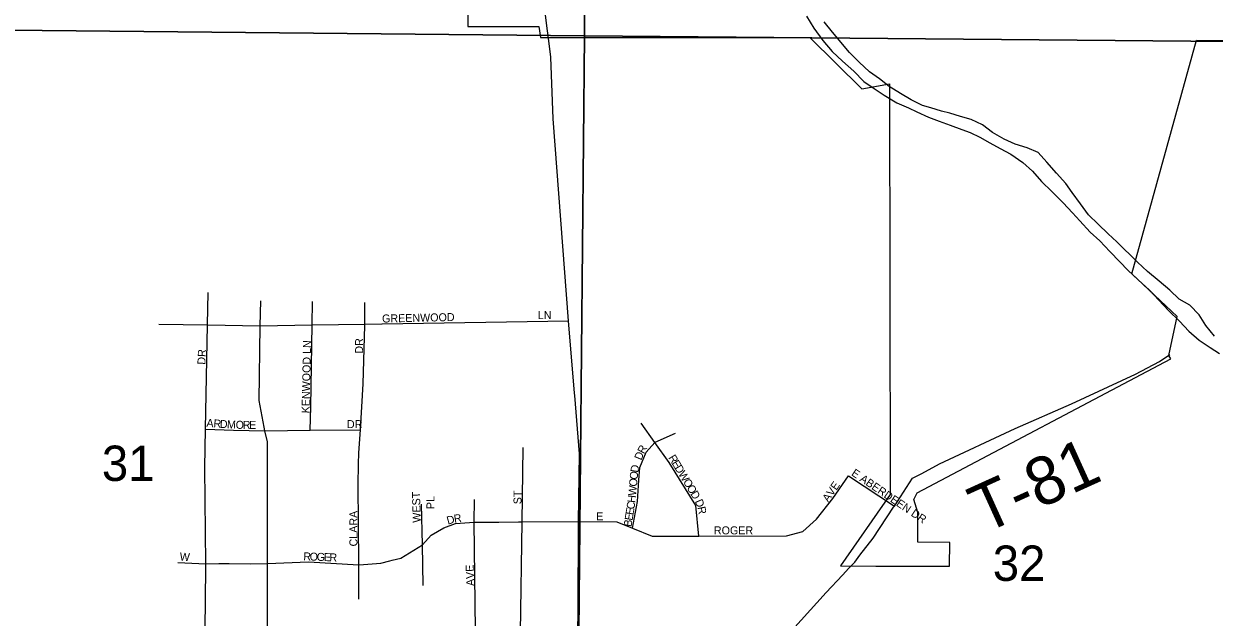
# Model space of a CAD drawing. Extents: x 1310247 to 1552180, y 377264 to 706493.
# Drawn here: x 1412261 to 1419698, y 547017 to 550728 of the extents above; entities that cross this region are included whole.
import ezdxf

# ---------------------------------------------------------------- set-up
doc = ezdxf.new("R2010")
doc.units = 0
for name, color, linetype in [('GM_X_City_Street', 7, 'Continuous'), ('GM_X_City_Street_Text', 7, 'Continuous'), ('GM_X_Corporation', 7, 'Continuous'), ('GM_X_County_Road', 7, 'Continuous'), ('GM_X_Minor_River', 7, 'Continuous'), ('GM_X_Section', 7, 'Continuous'), ('GM_X_Section_Text', 7, 'Continuous'), ('GM_X_Township_Road', 7, 'Continuous'), ('GM_X_Township_Road_Text', 7, 'Continuous')]:
    doc.layers.add(name, color=color, linetype=linetype)

msp = doc.modelspace()

# ---------------------------------------------------------------- linework, layer by layer
at = {"layer": 'GM_X_City_Street'}
for points in [[(1415702.1, 548417.6), (1415663.2, 548870.3), (1415568.9, 550133.3), (1415553, 550518.8), (1415534.3, 550671.5), (1415532.9, 550682.7)], [(1413392.2, 547954.2), (1413396.6, 548193.5), (1413408.6, 548846.2), (1413412.3, 549047.9)], [(1413782.7, 548030.6), (1413782.7, 548112.9), (1413767.3, 548182.4), (1413761.9, 548206.4), (1413730.7, 548372.7), (1413738.5, 548839.8), (1413741.2, 548996.2)], [(1414050.7, 548185.7), (1414055.2, 548333.4), (1414063.2, 548845), (1414065.6, 548991.9)], [(1414352.5, 547974.3), (1414354.4, 548045.3), (1414364.5, 548189), (1414380.4, 548476.6), (1414390.8, 548840.3), (1414390.8, 548850.2), (1414390.8, 548985.8)], [(1413104.2, 548850.5), (1413408.6, 548846.2), (1413738.5, 548839.8), (1414063.2, 548845), (1414390.8, 548850.2), (1414498.5, 548851.9), (1414500, 548851.9)], [(1414500, 548851.9), (1415663.2, 548870.3)], [(1415713.9, 545407.6), (1415706, 545567.7), (1415707.3, 545625.5), (1415717.7, 546095.6), (1415718, 546144.1), (1415726.1, 547499.2), (1415727.2, 547615), (1415732.5, 548038), (1415703.3, 548403.9), (1415702.1, 548417.6)], [(1416477.9, 547522.9), (1416458.7, 547716.3), (1416292.4, 547985.3), (1416203.8, 548110.2), (1416118.3, 548230.7)], [(1413396.6, 548193.5), (1413570.6, 548187.5), (1413767.3, 548182.4), (1414050.7, 548185.7), (1414364.5, 548189)], [(1416062.9, 547573.8), (1416094.4, 547740), (1416102.4, 547874.6), (1416110.4, 547953.7), (1416149.9, 548048.7), (1416203.8, 548110.2), (1416205.4, 548112), (1416332, 548167.4)], [(1415363.5, 546921.6), (1415373.5, 547614.4), (1415380.3, 548077.8)], [(1413784, 545387.7), (1413788, 545546.3), (1413784.1, 546135.5), (1413782.8, 546420.6), (1413782.7, 547353.4), (1413782.7, 548026.1), (1413782.7, 548030.6)], [(1413385.9, 546422.8), (1413385.9, 546424.9), (1413395.4, 547103.5), (1413398.8, 547350), (1413392.2, 547952), (1413392.2, 547954.2)], [(1414354.4, 547130.7), (1414354.4, 547345), (1414354.4, 547354.2), (1414349.2, 547847.9), (1414352.5, 547972), (1414352.5, 547974.3)], [(1415727.2, 547615), (1415965.1, 547612.7), (1416062.9, 547573.8), (1416187.2, 547524.5), (1416477.9, 547522.9), (1417026.9, 547525.3), (1417128.5, 547553.6), (1417213.6, 547630), (1417314.4, 547760), (1417413.6, 547900.2)], [(1417413.6, 547900.2), (1417699.6, 547712.1)], [(1414756.6, 547215.2), (1414751.3, 547470.5), (1414746.2, 547724.4)], [(1415083.2, 546935.6), (1415074.5, 547611.1), (1415077.4, 547752.1)], [(1414561.5, 547373), (1414616.2, 547386.6), (1414751.3, 547470.5), (1414806.4, 547530), (1414885.3, 547576.8), (1414958.3, 547602.3), (1415074.5, 547611.1), (1415229.2, 547612), (1415351.4, 547614)], [(1415351.4, 547614), (1415373.5, 547614.4), (1415727.2, 547615)], [(1413222.8, 547359.4), (1413398.8, 547350), (1413478.7, 547352.6), (1413544.6, 547352.3)], [(1413544.6, 547352.3), (1413675.4, 547351.7), (1413782.7, 547353.4), (1414038.7, 547362.9), (1414354.4, 547345), (1414356.4, 547345.1), (1414491.5, 547355.5), (1414548.6, 547369.7), (1414561.5, 547373)], [(1417415.8, 547322.8), (1417452.1, 547361.5)], [(1417452.1, 547361.5), (1417485, 547404)], [(1416019.7, 545795.6), (1416111.2, 545893.5), (1416295.9, 546095.5), (1416332.8, 546147), (1416551.5, 546381.2), (1416620.4, 546458.7), (1416863.8, 546717.1), (1417274.2, 547171.6), (1417375.1, 547279.5), (1417415.8, 547322.8)]]:
    msp.add_lwpolyline(points, dxfattribs=at)
at = {"layer": 'GM_X_Corporation'}
msp.add_lwpolyline([(1415035.7, 551330.8), (1415035.7, 550710.9), (1415478.7, 550710.9), (1415489.9, 550641.3), (1417172.4, 550642.2), (1417497, 550321.6), (1417670.3, 550352.6), (1417674.2, 547783.6), (1417363.5, 547338.3), (1417584.1, 547336.7), (1418045.2, 547336.7), (1418045.8, 547485.1), (1417845.8, 547486), (1417846.7, 547672.2), (1417820.6, 547753.1), (1417842.1, 547794.9), (1419427.4, 548632.3), (1419414.8, 548653.9), (1419465.9, 548897.7), (1419184.2, 549164.5), (1419588.2, 550625.4), (1421224.5, 550612.6)], dxfattribs=at)
at = {"layer": 'GM_X_County_Road'}
msp.add_lwpolyline([(1415532.9, 550682.7), (1415406.4, 551714.6), (1415306.2, 552338.8), (1415310.6, 552449.6), (1415284.1, 552673.1)], dxfattribs=at)
at = {"layer": 'GM_X_Minor_River'}
for points in [[(1417150.6, 550775.8), (1417196.6, 550700.4), (1417252.6, 550622.7), (1417310.9, 550555), (1417375.3, 550493.2), (1417445.8, 550431.2), (1417508.2, 550367.3), (1417561.3, 550331.8), (1417636.1, 550281.7), (1417715, 550233.5), (1417788.3, 550201.5), (1417839.8, 550178.1), (1417913, 550144), (1417980.5, 550118.2), (1418048, 550094.3), (1418121.4, 550066.3), (1418173, 550048.9), (1418234.4, 550019.2), (1418295.5, 549983.4), (1418360.7, 549947.6), (1418427.9, 549911.7), (1418502.6, 549859.6), (1418563.3, 549805.9), (1418619.7, 549742.2), (1418684.1, 549678.4), (1418754.3, 549608.3), (1418812.8, 549546.7), (1418857.5, 549495.3), (1418923.7, 549425.4), (1418984.3, 549369.7), (1419046.7, 549303.8), (1419109.1, 549240), (1419157.7, 549186.6), (1419222.2, 549126.8), (1419292.6, 549062.8), (1419351, 548999), (1419411.4, 548935.3), (1419481.7, 548867.3), (1419540.1, 548805.6), (1419604.8, 548749.7), (1419671.7, 548703.8), (1419730.8, 548666.2)], [(1419699.7, 548775.2), (1419645.4, 548840.8), (1419603.1, 548908.1), (1419546.6, 548967.7), (1419479.5, 549005.6), (1419420.9, 549061.3), (1419354.3, 549119.2), (1419281.8, 549179.3), (1419219.2, 549237.1), (1419090.4, 549364.8), (1419035.7, 549414.4), (1418973.2, 549474.2), (1418912.7, 549533.9), (1418862.4, 549601.4), (1418810.2, 549673), (1418771.7, 549730.1), (1418713.3, 549793.8), (1418653.1, 549863.6), (1418598.6, 549923.2), (1418529.3, 549953.1), (1418453.7, 549975.2), (1418386.4, 550007), (1418313.4, 550049.1), (1418250.6, 550096.9), (1418179.3, 550128.9), (1418113.6, 550148.7), (1418046, 550168.5), (1417994.3, 550181.9), (1417926.7, 550201.8), (1417874.9, 550217.2), (1417803.8, 550253.2), (1417738.6, 550291), (1417667.7, 550335), (1417606.9, 550382.7), (1417544, 550428.5), (1417479.5, 550488.4), (1417419, 550548.1), (1417314.2, 550675.2), (1417261.9, 550740.8)]]:
    msp.add_lwpolyline(points, dxfattribs=at)
at = {"layer": 'GM_X_Section'}
for points in [[(1415805.3, 555967.4), (1415762.9, 550652.9), (1410468, 550704.8), (1410517.6, 555980.9)], [(1421263.2, 555966.3), (1421209.7, 550603.7), (1415762.9, 550652.9), (1415805.3, 555967.4)], [(1410468, 550704.8), (1415762.9, 550652.9), (1415713.5, 545384), (1410399.3, 545372.3)]]:
    msp.add_lwpolyline(points, close=True, dxfattribs=at)
msp.add_lwpolyline([(1419805.9, 545407.9), (1415713.5, 545384), (1415762.9, 550652.9), (1421209.7, 550603.7)], dxfattribs=at)
at = {"layer": 'GM_X_Township_Road'}
msp.add_lwpolyline([(1417485, 547404), (1417567.2, 547510.3), (1417694.8, 547704.8), (1417699.6, 547712.1), (1417813, 547886), (1417871.5, 547916.3), (1417981.8, 547976.9), (1418454.9, 548197.1), (1418806.1, 548351.8), (1419207.1, 548537.6), (1419356, 548615.1), (1419421.6, 548659.1)], dxfattribs=at)

# ---------------------------------------------------------------- texts
at = {"layer": 'GM_X_City_Street_Text'}
for s, rotation, p in [('GREENWOOD', 1.27233, (1414499.7, 548859.4)), ('LN', 0.00001, (1415472.4, 548881.4)), ('DR', 90, (1414380.6, 548665.2)), ('DR', 86.98901, (1413395, 548595.3)), ('KENWOOD LN', 88.78181, (1414046.2, 548291.4)), ('A', 355.64655, (1413400.7, 548208.2)), ('R', 355.62458, (1413444.6, 548204.8)), ('D', 355.63481, (1413484.1, 548201.8)), ('M', 356.66134, (1413528.9, 548198.4)), ('O', 359.6887, (1413584.5, 548195.3)), ('R', 359.99406, (1413628.8, 548195)), ('E', 359.99563, (1413668.4, 548195)), ('DR', 0.00001, (1414279.9, 548199.4)), ('R', 61.79464, (1416135.1, 548034.6)), ('D', 67.88612, (1416119.1, 547995.1)), ('R', 301.39273, (1416285.6, 548014.5)), ('D', 81.13418, (1416099.3, 547918.9)), ('E', 301.38553, (1416306.2, 547980.7)), ('D', 301.37984, (1416324.5, 547950.7)), ('W', 301.38792, (1416347.4, 547913.1)), ('E ABERDEEN DR', 325.87281, (1417426.7, 547907.2)), ('O', 84.72442, (1416091.3, 547832.1)), ('O', 84.72442, (1416095.3, 547875.9)), ('O', 301.38917, (1416377.2, 547864.3)), ('AVE', 55.30791, (1417286.4, 547733.6)), ('WEST', 91.54737, (1414741.3, 547609)), ('ST', 90, (1415370.5, 547723.6)), ('W', 84.81094, (1416086.1, 547775.1)), ('O', 301.37984, (1416400.1, 547826.7)), ('D', 301.38969, (1416423.1, 547789.2)), ('PL', 90, (1414826.4, 547692.8)), ('C', 80.9511, (1416074.6, 547688.6)), ('H', 83.7401, (1416081.2, 547730.4)), ('D', 293.68069, (1416452, 547741.9)), ('R', 281.51472, (1416468.9, 547704.3)), ('CLARA', 90, (1414345.3, 547459.6)), ('D', 15.35096, (1414910.5, 547596.1)), ('R', 8.60401, (1414951.5, 547607.4)), ('E', 0.00001, (1415837.5, 547623)), ('E', 80.82068, (1416063.4, 547619)), ('E', 80.83918, (1416069, 547653.8)), ('B', 80.82914, (1416057.1, 547579.9)), ('ROGER', 0.00001, (1416572.3, 547535)), ('W', 355.60387, (1413233.5, 547372.2)), ('R', 359.24711, (1414007, 547372.2)), ('O', 357.94523, (1414046.3, 547371.7)), ('G', 357.72642, (1414090.2, 547370.1)), ('E', 357.70448, (1414134.2, 547368.4)), ('R', 357.70626, (1414169.3, 547367)), ('AVE', 91.97391, (1415075.7, 547212.9))]:
    msp.add_text(s, height=50, rotation=rotation, dxfattribs=at).set_placement(p)
at = {"layer": 'GM_X_Section_Text'}
for s, p in [('31', (1412748.8, 547869.1)), ('32', (1418314.7, 547244.3))]:
    msp.add_text(s, height=221, rotation=0.00001, dxfattribs=at).set_placement(p)
at = {"layer": 'GM_X_Township_Road_Text'}
msp.add_text('T-81', height=300, rotation=24.38796, dxfattribs=at).set_placement((1418258.3, 547536))

doc.saveas('drawing.dxf')
